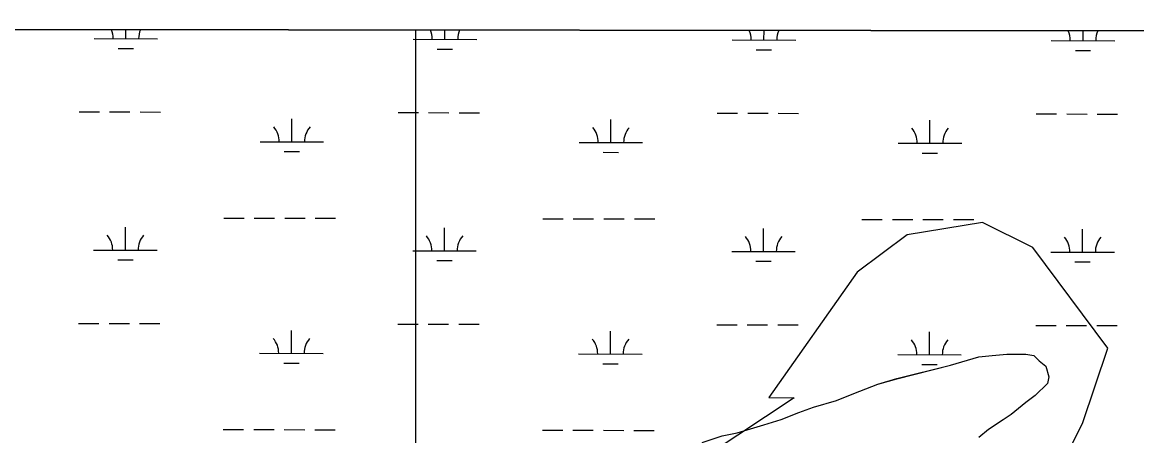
# Model space of a CAD drawing. Extents: x 3219052 to 3256913, y 800770 to 826146.
# Drawn here: x 3233100 to 3234853, y 823720 to 824370 of the extents above; entities that cross this region are included whole.
import ezdxf

# ---------------------------------------------------------------- set-up
doc = ezdxf.new("R2010")
doc.units = 0
for name, color, linetype in [('V-GRID-FRAM', 7, 'Continuous'), ('V-GRID-MAJR', 7, 'Continuous'), ('V-SITE-VEGE', 7, 'Continuous'), ('V-TOPO-SHOR', 7, 'Continuous'), ('V-WETL-SWMP', 7, 'Continuous')]:
    doc.layers.add(name, color=color, linetype=linetype)

msp = doc.modelspace()

# ---------------------------------------------------------------- linework, layer by layer
at = {"layer": 'V-GRID-FRAM'}
msp.add_lwpolyline([(3223248.6, 824370.1), (3254658.5, 824333.6), (3254645.2, 806146.9), (3223219.5, 806183.5), (3223248.6, 824370.1)], dxfattribs=at)
at = {"layer": 'V-GRID-MAJR'}
msp.add_spline([(3233694.8, 806171.3), (3233702.7, 812230.4), (3233710.6, 818292.6), (3233718.6, 824354.9), (3233718.6, 824357.9)], degree=3, dxfattribs=at)
at = {"layer": 'V-SITE-VEGE'}
for p, q in [((3236906.3, 824354.2), (3232824.3, 824359)), ((3234625.2, 823846), (3234648.5, 823848.2)), ((3234648.5, 823848.2), (3234678.1, 823848.3)), ((3234678.1, 823848.3), (3234690.8, 823846.2)), ((3234475.2, 823809.5), (3234559.7, 823831)), ((3234559.7, 823831), (3234604.1, 823843.8)), ((3234604.1, 823843.8), (3234625.2, 823846)), ((3234690.8, 823846.2), (3234699.3, 823837.8)), ((3234699.3, 823837.8), (3234709.9, 823829.4)), ((3234709.9, 823829.4), (3234714.2, 823812.5)), ((3234407.6, 823786.1), (3234445.6, 823801)), ((3234445.6, 823801), (3234475.2, 823809.5)), ((3234712.1, 823801.9), (3234693.1, 823782.8)), ((3234714.2, 823812.5), (3234712.1, 823801.9)), ((3234380.2, 823775.4), (3234407.6, 823786.1)), ((3234693.1, 823782.8), (3234678.4, 823772.2)), ((3234321, 823756.2), (3234344.3, 823764.7)), ((3234344.3, 823764.7), (3234380.2, 823775.4)), ((3234678.4, 823772.2), (3234655.2, 823753.1)), ((3234266.1, 823736.9), (3234293.6, 823745.5)), ((3234293.6, 823745.5), (3234321, 823756.2)), ((3234642.5, 823744.6), (3234619.3, 823729.7)), ((3234655.2, 823753.1), (3234642.5, 823744.6)), ((3234223.9, 823724.1), (3234266.1, 823736.9)), ((3234619.3, 823729.7), (3234604.5, 823716.9)), ((3234200.6, 823719.8), (3234223.9, 823724.1))]:
    msp.add_line(p, q, dxfattribs=at)
at = {"layer": 'V-TOPO-SHOR'}
msp.add_lwpolyline([(3234708.1, 823620.8), (3234767.6, 823739.2), (3234807.3, 823857.5), (3234689.2, 824015.7), (3234610.3, 824055.4), (3234491.8, 824035.9), (3234412.7, 823976.8), (3234274.1, 823779.7), (3234313.6, 823779.6), (3233957.8, 823543.5)], dxfattribs=at)
at = {"layer": 'V-WETL-SWMP'}
for p, q in [((3236906.3, 824354.2), (3232259.9, 824359.6)), ((3233262.5, 824344.4), (3233262.5, 824358.5)), ((3233764.4, 824343.4), (3233764.4, 824357.9)), ((3234266.3, 824342.3), (3234266.4, 824357.3)), ((3234768.2, 824341.3), (3234768.3, 824356.7)), ((3233212.5, 824344.5), (3233312.5, 824344.3)), ((3233714.4, 824343.5), (3233814.4, 824343.3)), ((3234216.3, 824342.4), (3234316.3, 824342.2)), ((3234718.2, 824341.4), (3234818.2, 824341.2)), ((3233250.5, 824329), (3233274.5, 824329)), ((3233752.4, 824328), (3233776.4, 824327.9)), ((3234254.3, 824326.9), (3234278.3, 824326.9)), ((3234756.2, 824325.9), (3234780.2, 824325.8)), ((3233188.9, 824229.2), (3233220.9, 824229.1)), ((3233236.9, 824229.1), (3233268.9, 824229)), ((3233284.9, 824229), (3233316.9, 824228.9)), ((3233523.6, 824182), (3233523.7, 824218)), ((3233690.8, 824228.1), (3233722.8, 824228)), ((3233738.8, 824228), (3233770.8, 824227.9)), ((3233786.8, 824227.9), (3233818.8, 824227.8)), ((3234025.5, 824181), (3234025.6, 824217)), ((3234192.7, 824227.1), (3234224.7, 824227)), ((3234240.7, 824227), (3234272.7, 824226.9)), ((3234288.7, 824226.9), (3234320.7, 824226.8)), ((3234694.6, 824226), (3234726.6, 824225.9)), ((3234742.6, 824225.9), (3234774.6, 824225.8)), ((3234790.6, 824225.8), (3234822.6, 824225.7)), ((3234527.4, 824179.9), (3234527.5, 824215.9)), ((3233473.6, 824182.1), (3233573.6, 824181.9)), ((3233975.5, 824181.1), (3234075.5, 824180.9)), ((3233511.6, 824166.6), (3233535.6, 824166.6)), ((3234013.5, 824165.6), (3234037.5, 824165.5)), ((3234477.4, 824180), (3234577.4, 824179.8)), ((3234515.4, 824164.5), (3234539.4, 824164.5)), ((3233416.5, 824062.2), (3233448.5, 824062.1)), ((3233464.5, 824062.1), (3233496.5, 824062)), ((3233512.5, 824062), (3233544.5, 824061.9)), ((3233560.5, 824061.9), (3233592.5, 824061.8)), ((3233918.4, 824061.1), (3233950.4, 824061.1)), ((3233966.4, 824061), (3233998.4, 824061)), ((3234014.4, 824060.9), (3234046.4, 824060.9)), ((3234062.4, 824060.8), (3234094.4, 824060.8)), ((3234420.3, 824060.1), (3234452.3, 824060)), ((3234468.3, 824060), (3234500.3, 824059.9)), ((3234516.3, 824059.9), (3234548.3, 824059.8)), ((3234564.3, 824059.8), (3234596.3, 824059.7)), ((3233261.8, 824011.8), (3233261.9, 824047.8)), ((3233763.7, 824010.7), (3233763.8, 824046.7)), ((3234265.6, 824009.7), (3234265.7, 824045.7)), ((3234767.5, 824008.6), (3234767.6, 824044.6)), ((3233211.8, 824011.9), (3233311.8, 824011.7)), ((3233713.7, 824010.8), (3233813.7, 824010.6)), ((3234215.6, 824009.8), (3234315.6, 824009.6)), ((3234717.5, 824008.7), (3234817.5, 824008.5)), ((3233249.8, 823996.4), (3233273.8, 823996.3)), ((3233751.7, 823995.3), (3233775.7, 823995.3)), ((3234253.6, 823994.3), (3234277.6, 823994.2)), ((3234755.5, 823993.2), (3234779.5, 823993.2)), ((3233188.2, 823896.5), (3233220.2, 823896.4)), ((3233236.2, 823896.4), (3233268.2, 823896.3)), ((3233284.2, 823896.3), (3233316.2, 823896.2)), ((3233522.9, 823849.4), (3233523, 823885.4)), ((3233690.1, 823895.4), (3233722.1, 823895.4)), ((3233738.1, 823895.3), (3233770.1, 823895.3)), ((3233786.1, 823895.2), (3233818.1, 823895.2)), ((3234024.8, 823848.3), (3234024.9, 823884.3)), ((3234192, 823894.4), (3234224, 823894.3)), ((3234240, 823894.3), (3234272, 823894.2)), ((3234288, 823894.2), (3234320, 823894.1)), ((3234526.7, 823847.3), (3234526.8, 823883.3)), ((3234693.9, 823893.3), (3234725.9, 823893.3)), ((3234741.9, 823893.2), (3234773.9, 823893.2)), ((3234789.9, 823893.1), (3234821.9, 823893.1)), ((3233472.9, 823849.5), (3233572.9, 823849.3)), ((3233974.8, 823848.4), (3234074.8, 823848.2)), ((3234625.2, 823846), (3234648.5, 823848.2)), ((3234648.5, 823848.2), (3234678.1, 823848.3)), ((3234678.1, 823848.3), (3234690.8, 823846.2)), ((3233510.9, 823834), (3233534.9, 823833.9)), ((3234012.8, 823832.9), (3234036.8, 823832.9)), ((3234475.2, 823809.6), (3234559.7, 823831)), ((3234476.7, 823847.4), (3234576.7, 823847.2)), ((3234514.7, 823831.9), (3234538.7, 823831.8)), ((3234559.7, 823831), (3234604.1, 823843.8)), ((3234604.1, 823843.8), (3234625.2, 823846)), ((3234690.8, 823846.2), (3234699.3, 823837.8)), ((3234699.3, 823837.8), (3234709.9, 823829.4)), ((3234709.9, 823829.4), (3234714.2, 823812.5)), ((3234407.6, 823786.1), (3234445.6, 823801)), ((3234445.6, 823801), (3234475.2, 823809.6)), ((3234712.1, 823801.9), (3234693.1, 823782.8)), ((3234714.2, 823812.5), (3234712.1, 823801.9)), ((3234380.2, 823775.4), (3234407.6, 823786.1)), ((3234693.1, 823782.8), (3234678.4, 823772.2)), ((3234321, 823756.2), (3234344.3, 823764.7)), ((3234344.3, 823764.7), (3234380.2, 823775.4)), ((3234678.4, 823772.2), (3234655.2, 823753.1)), ((3234266.1, 823736.9), (3234293.6, 823745.5)), ((3234293.6, 823745.5), (3234321, 823756.2)), ((3234642.5, 823744.6), (3234619.3, 823729.7)), ((3234655.2, 823753.1), (3234642.5, 823744.6)), ((3233415.8, 823729.5), (3233447.8, 823729.4)), ((3233463.8, 823729.4), (3233495.8, 823729.3)), ((3233511.8, 823729.3), (3233543.8, 823729.2)), ((3233559.8, 823729.2), (3233591.8, 823729.1)), ((3233917.7, 823728.5), (3233949.7, 823728.4)), ((3233965.7, 823728.4), (3233997.7, 823728.3)), ((3234013.7, 823728.3), (3234045.7, 823728.2)), ((3234061.7, 823728.2), (3234093.7, 823728.1)), ((3234223.9, 823724.1), (3234266.1, 823736.9)), ((3234619.3, 823729.7), (3234604.5, 823717)), ((3234168.9, 823709.1), (3234200.6, 823719.8)), ((3234200.6, 823719.8), (3234223.9, 823724.1))]:
    msp.add_line(p, q, dxfattribs=at)
for centre, start, end in [((3233207.3, 824345), 359.1081, 22.4393), ((3233317.8, 824344.8), 157.246, 180.6517), ((3233709.2, 824344), 359.1081, 23.2652), ((3233819.7, 824343.8), 156.419, 180.6517), ((3234211.1, 824342.9), 359.1081, 24.0962), ((3234321.6, 824342.7), 155.5868, 180.6517), ((3234713, 824341.9), 359.1081, 24.9327), ((3234823.5, 824341.6), 154.7491, 180.6517), ((3233468.4, 824182.6), 359.1081, 40.6518), ((3233578.8, 824182.4), 139.1081, 180.6517), ((3233970.3, 824181.6), 359.1081, 40.6518), ((3234080.8, 824181.3), 139.1081, 180.6517), ((3234472.2, 824180.5), 359.1081, 40.6518), ((3234582.7, 824180.3), 139.1081, 180.6517), ((3233206.6, 824012.4), 359.1081, 40.6518), ((3233317.1, 824012.1), 139.1081, 180.6517), ((3233708.5, 824011.3), 359.1081, 40.6518), ((3233819, 824011.1), 139.1081, 180.6517), ((3234210.4, 824010.3), 359.1081, 40.6518), ((3234320.9, 824010), 139.1081, 180.6517), ((3234712.3, 824009.2), 359.1081, 40.6518), ((3234822.8, 824009), 139.1081, 180.6517), ((3233467.7, 823850), 359.1081, 40.6518), ((3233578.2, 823849.7), 139.1081, 180.6517), ((3233969.6, 823848.9), 359.1081, 40.6518), ((3234080.1, 823848.7), 139.1081, 180.6517), ((3234471.5, 823847.8), 359.1081, 40.6518), ((3234582, 823847.6), 139.1081, 180.6517)]:
    msp.add_arc(centre, 35.2, start, end, dxfattribs=at)

doc.saveas('drawing.dxf')
